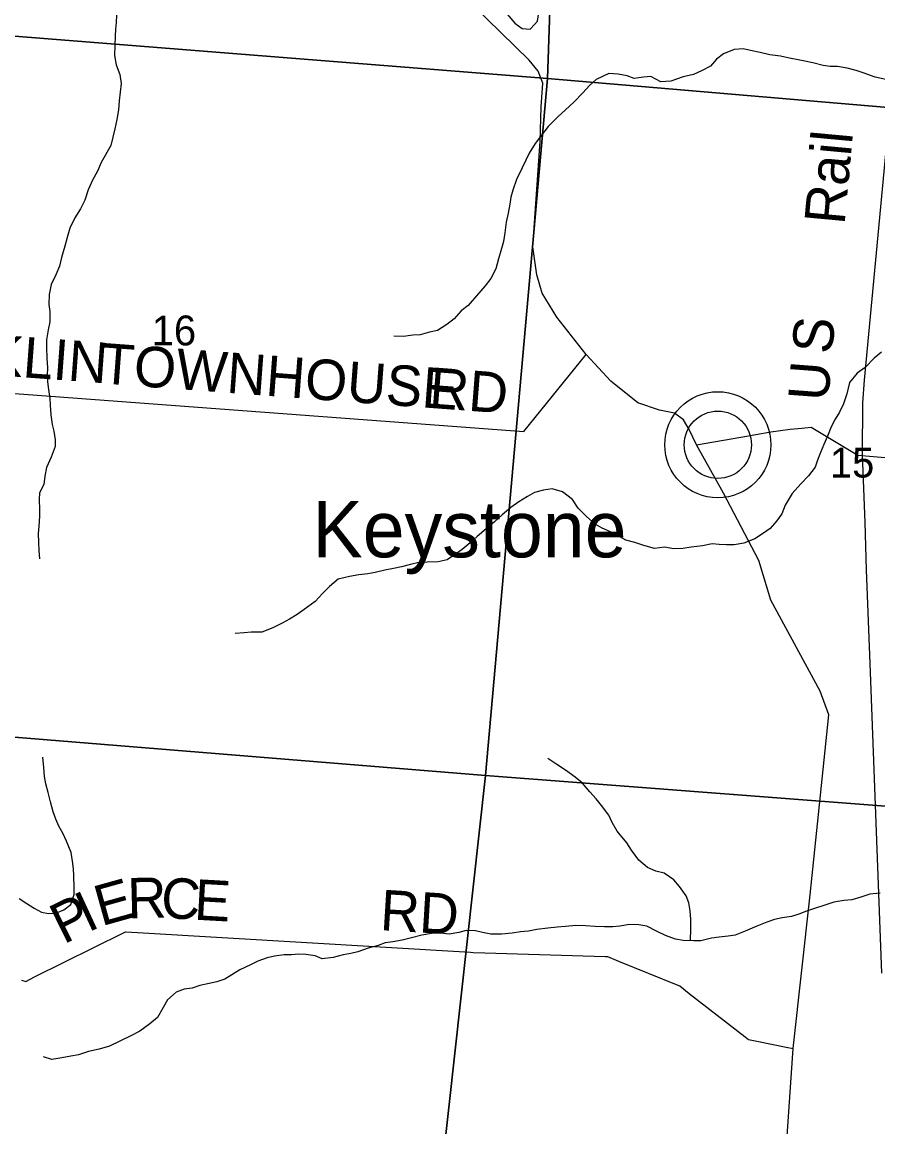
# Model space of a CAD drawing. Extents: x 1715311 to 2083412, y 146837 to 553079.
# Drawn here: x 1932321 to 1938656, y 354836 to 363016 of the extents above; entities that cross this region are included whole.
import ezdxf

# ---------------------------------------------------------------- set-up
doc = ezdxf.new("R2010")
doc.units = 0
for name, color, linetype in [('GM_X_County_Road', 7, 'Continuous'), ('GM_X_Minor_Lake', 7, 'Continuous'), ('GM_X_Minor_River', 7, 'Continuous'), ('GM_X_Rail_Line', 7, 'Continuous'), ('GM_X_Rail_Line_Text', 7, 'Continuous'), ('GM_X_Section', 7, 'Continuous'), ('GM_X_Section_Text', 7, 'Continuous'), ('GM_X_Township_Road', 7, 'Continuous'), ('GM_X_Township_Road_Text', 7, 'Continuous'), ('GM_X_Unincorporated', 7, 'Continuous'), ('GM_X_Unincorporated_Location', 7, 'Continuous'), ('GM_X_Unincorporated_Text', 7, 'Continuous')]:
    doc.layers.add(name, color=color, linetype=linetype)

msp = doc.modelspace()

# ---------------------------------------------------------------- linework, layer by layer
at = {"layer": 'GM_X_County_Road'}
for points in [[(1937961.4, 354445.3), (1938030.3, 355416.2), (1938154.2, 356554.5), (1938292.3, 357886.6), (1938229.7, 358062.4), (1937863.3, 358735.4), (1937776.1, 359029.3), (1937512.3, 359528.6), (1937314.1, 359885.3), (1937258.6, 359999.9), (1937218.4, 360071.8), (1937150.3, 360119.5), (1937040.3, 360143), (1936880.2, 360196.3), (1936679.8, 360357.5), (1936496, 360554.5), (1936280.3, 360832.1), (1936171.7, 361009.7), (1936131.2, 361143.7), (1936102.3, 361351.8), (1936154.9, 362130.9), (1936163.8, 362387.2), (1936175.1, 362563.4), (1936140.7, 362651.3), (1936074.4, 362733.1), (1935342.6, 363453)], [(1937314.1, 359885.3), (1937642.4, 359943.6), (1937863.9, 359982.7), (1938007.7, 360001.4), (1938093.5, 360009.8), (1938161.4, 360016.2), (1938507.9, 359809.6), (1940920, 359601.8), (1940929.8, 359601), (1942815.9, 359469)]]:
    msp.add_lwpolyline(points, dxfattribs=at)
at = {"layer": 'GM_X_Minor_Lake'}
for points in [[(1935746.1, 363277.7), (1935806, 363213.7), (1935863.9, 363141.6), (1935911.8, 363073.6), (1935967.6, 363007.6), (1936023.5, 362967.6), (1936083.3, 362963.6), (1936115.1, 362999.1)], [(1936115.1, 362999.1), (1936137.1, 363023.6), (1936147.1, 363087.7), (1936081.2, 363129.7), (1936029.4, 363151.7), (1935965.6, 363167.7), (1935895.7, 363207.7), (1935841.9, 363261.7), (1935746.1, 363277.7)]]:
    msp.add_lwpolyline(points, dxfattribs=at)
at = {"layer": 'GM_X_Minor_River'}
for points in [[(1933019.5, 363066.4), (1933017.3, 363012.4), (1933013.1, 362962.4), (1933010.9, 362912.3), (1933008.6, 362842.3), (1933004.3, 362768.3), (1933018, 362700.1), (1933043.6, 362628), (1933053.3, 362561.9), (1933047, 362497.9), (1933038.7, 362431.8), (1933034.5, 362365.8), (1933022.2, 362293.8), (1933007.9, 362225.8), (1932976.6, 362101.1)], [(1938714.9, 362590.2), (1938637.1, 362608.6), (1938547.4, 362639), (1938495.6, 362657.2), (1938427.9, 362675.6), (1938358.1, 362685.9), (1938304.2, 362688.1), (1938252.3, 362694.4), (1938174.6, 362714.7), (1938090.9, 362731.1), (1937989.2, 362751.6), (1937935.3, 362763.9), (1937855.6, 362774.2), (1937783.8, 362790.6), (1937714, 362804.9), (1937658.2, 362817.2), (1937592.3, 362813.5), (1937514.3, 362779.8), (1937462.3, 362742), (1937416.2, 362690.2), (1937350.2, 362654.4), (1937292.2, 362626.7), (1937214.3, 362611), (1937124.3, 362579.4), (1937050.5, 362573.7), (1936974.8, 362614.1), (1936920.9, 362608.3), (1936851, 362598.7), (1936799.2, 362618.9), (1936733.4, 362631.2), (1936663.6, 362635.5), (1936571.6, 362589.9), (1936521.5, 362546.1), (1936471.4, 362492.3), (1936407.3, 362426.5), (1936341.1, 362364.8), (1936289.1, 362317), (1936214.9, 362243.3), (1936158.7, 362169.5), (1936118.6, 362117.6), (1936074.4, 362045.8), (1936050.2, 361993.8), (1936022, 361935.9), (1935981.7, 361850), (1935953.4, 361772.1), (1935939.2, 361720.1), (1935931, 361668.1), (1935918.8, 361600.1), (1935904.5, 361534.1), (1935894.2, 361456.1), (1935883.9, 361392.1), (1935863.7, 361322.1), (1935847.5, 361264.2), (1935827.2, 361188.2), (1935791, 361118.3), (1935748.8, 361062.5), (1935684.6, 360988.7), (1935622.5, 360916.9), (1935572.4, 360877.1), (1935520.3, 360819.3), (1935464.2, 360777.5), (1935396.2, 360731.8), (1935336.2, 360720.1), (1935268.3, 360700.3), (1935212.4, 360698.6), (1935144.5, 360686.9), (1935072.7, 360691.2)], [(1932976.6, 362101.1), (1932907, 361977.3), (1932878.8, 361913.3), (1932842.6, 361845.4), (1932810.4, 361773.5), (1932786.1, 361697.5), (1932753.9, 361633.6), (1932711.7, 361565.7), (1932673.5, 361489.8), (1932653.3, 361421.8), (1932637.1, 361357.8), (1932612.8, 361271.9), (1932598.6, 361209.9), (1932570.3, 361143.9), (1932536.1, 361072), (1932521.9, 360998), (1932517.6, 360926), (1932525.4, 360871.9), (1932525.1, 360795.8), (1932514.9, 360737.8), (1932500.7, 360663.8), (1932502.5, 360607.8), (1932504.2, 360527.7), (1932507.9, 360455.7), (1932505.7, 360401.6), (1932509.5, 360351.6), (1932517.3, 360295.5), (1932525, 360229.4), (1932528.8, 360179.4), (1932532.6, 360107.3), (1932544.3, 360037.2), (1932556.1, 359987.1), (1932565.8, 359923), (1932565.6, 359873), (1932535.4, 359795.1), (1932501.2, 359719.1), (1932488.9, 359655.1), (1932480.7, 359593.1), (1932450.5, 359531.2), (1932446.4, 359481.2), (1932450.1, 359407.1), (1932449.9, 359357.1), (1932443.6, 359283), (1932439.4, 359229), (1932441.2, 359163), (1932445, 359102.9), (1932450.7, 359040.8)], [(1938684.2, 360572.7), (1938628.1, 360527), (1938562, 360459.2), (1938501.9, 360417.5), (1938445.7, 360347.6), (1938427.4, 360263.7), (1938401.2, 360189.7), (1938373, 360127.8), (1938340.8, 360075.9), (1938310.6, 360020), (1938282.4, 359950.1), (1938256.2, 359888.1), (1938232, 359828.2), (1938209.8, 359772.3), (1938191.6, 359720.3), (1938141.4, 359656.5), (1938085.3, 359596.7), (1938021.1, 359526.9), (1937970.9, 359439.1), (1937944.6, 359375.2), (1937904.5, 359321.3), (1937858.4, 359265.5), (1937808.3, 359231.7), (1937744.3, 359189.9), (1937664.3, 359158.3), (1937592.4, 359144.6), (1937536.5, 359144.8), (1937480.7, 359147.1), (1937428.8, 359153.3), (1937356.9, 359137.6), (1937275, 359128), (1937213.1, 359118.3), (1937145.3, 359116.6), (1937077.5, 359128.9), (1937003.6, 359119.2), (1936923.9, 359141.6), (1936856.1, 359161.9), (1936790.3, 359180.2), (1936732.6, 359212.5), (1936676.9, 359240.8), (1936615.1, 359269.1), (1936563.4, 359299.4), (1936499.8, 359355.7), (1936438.1, 359416), (1936396.5, 359480.3), (1936320.9, 359538.7), (1936245.2, 359561), (1936181.3, 359551.3), (1936113.4, 359533.6), (1936061.4, 359503.8), (1935999.3, 359464.1), (1935939.3, 359422.3), (1935875.2, 359368.5), (1935817.1, 359316.8), (1935757, 359265), (1935690.9, 359207.3), (1935638.8, 359159.5), (1935578.7, 359111.7), (1935520.7, 359071.9), (1935466.6, 359034.1), (1935400.7, 359020.4), (1935318.9, 359016.8), (1935259, 359015.1), (1935197.1, 358999.3), (1935129.2, 358983.6), (1935071.2, 358969.9), (1935005.3, 358958.2), (1934933.4, 358940.5), (1934879.5, 358930.7), (1934813.6, 358923), (1934745.7, 358911.3), (1934659.8, 358891.7), (1934595.7, 358836), (1934543.6, 358786.1)], [(1934543.6, 358786.1), (1934489.5, 358726.3), (1934409.4, 358666.7), (1934357.3, 358628.9), (1934301.3, 358595.1), (1934245.3, 358565.3), (1934177.3, 358531.6), (1934095.4, 358500), (1934017.5, 358500.3), (1933965.6, 358494.5), (1933897.8, 358488.8)], [(1932299.6, 356527.5), (1932355.4, 356491.3), (1932409.2, 356455), (1932465, 356426.8), (1932516.9, 356416.6), (1932570.9, 356418.4), (1932630.9, 356442.2), (1932681, 356484), (1932707.2, 356558), (1932705.4, 356608), (1932703.7, 356694.1), (1932701.9, 356748.1), (1932694.1, 356804.2), (1932684.4, 356868.3), (1932648.7, 356952.5), (1932623, 357010.6), (1932593.2, 357062.8), (1932569.4, 357114.9), (1932549.7, 357169), (1932532, 357243.2), (1932514.2, 357311.3), (1932496.5, 357377.4), (1932486.7, 357429.5), (1932483, 357497.5), (1932475.3, 357573.6)], [(1937270, 356214.3), (1937270.8, 356305.8), (1937271.1, 356371.9), (1937267.4, 356435.9), (1937255.7, 356496), (1937235.9, 356546.1), (1937188.4, 356616.4), (1937146.7, 356666.6), (1937075, 356715), (1937011.2, 356729.3), (1936951.5, 356755.6), (1936885.9, 356810), (1936832.3, 356884.2), (1936798.6, 356938.5), (1936727.1, 357024.8), (1936689.5, 357089.1), (1936663.8, 357143.2), (1936610.2, 357215.5), (1936570.5, 357265.7), (1936522.9, 357318), (1936469.3, 357380.3), (1936415.6, 357424.6), (1936344, 357476.9), (1936278.3, 357519.3), (1936212.6, 357563.6)], [(1938672.8, 356565.6), (1938597, 356560), (1938531, 356536.3), (1938463.1, 356518.6), (1938405.2, 356512.8), (1938331.3, 356499.1), (1938249.4, 356473.5), (1938195.4, 356455.7), (1938127.5, 356434), (1938071.5, 356410.2), (1938017.6, 356394.5), (1937947.7, 356384.8), (1937891.7, 356371), (1937833.8, 356351.3), (1937759.8, 356321.6), (1937673.8, 356286), (1937599.9, 356256.3), (1937548, 356248.5), (1937482.1, 356240.8), (1937424.2, 356233.1), (1937346.3, 356213.4), (1937294.4, 356213.6), (1937214.6, 356216), (1937158.7, 356226.3), (1937083, 356254.6), (1937017.3, 356284.9), (1936945.6, 356321.3), (1936885.8, 356331.6), (1936817.9, 356333.9), (1936746.1, 356322.2), (1936694.1, 356316.4), (1936632.3, 356318.7), (1936564.5, 356321), (1936490.6, 356325.4), (1936420.8, 356327.7), (1936342.9, 356320), (1936283.1, 356314.3), (1936213.2, 356306.6), (1936131.3, 356297), (1936069.4, 356285.2), (1936011.5, 356279.5), (1935947.6, 356269.8), (1935869.7, 356264.1), (1935791.9, 356262.5), (1935730.1, 356276.8), (1935676.3, 356287), (1935608.4, 356289.3), (1935554.5, 356275.6), (1935482.6, 356263.9), (1935418.8, 356270.2), (1935350.9, 356268.5), (1935281, 356256.8), (1935203.1, 356235.1), (1935135.2, 356219.4), (1935065.3, 356207.7), (1935009.4, 356198), (1934957.4, 356180.2), (1934883.5, 356158.5), (1934807.5, 356132.9), (1934753.6, 356121.1), (1934697.7, 356109.3), (1934623.8, 356091.7), (1934541.9, 356080), (1934490.1, 356102.3), (1934422.3, 356112.6), (1934370.4, 356114.8), (1934314.5, 356111.1), (1934260.6, 356111.3), (1934188.8, 356099.6), (1934134.8, 356087.9), (1934066.9, 356064.2), (1934010.9, 356036.4), (1933932.9, 355998.7), (1933872.9, 355961), (1933820.8, 355931.2), (1933762.9, 355909.4), (1933706.9, 355897.7), (1933637, 355882), (1933579.1, 355864.2), (1933521.2, 355856.5), (1933461.2, 355834.7), (1933397.1, 355777), (1933364.9, 355719.1), (1933322.7, 355647.2)], [(1933322.7, 355647.2), (1933266.6, 355599.4), (1933192.6, 355545.7), (1933124.6, 355510), (1932967.4, 355434.2)], [(1932967.4, 355434.2), (1932890.7, 355412.4), (1932812.8, 355394.7), (1932738.8, 355369), (1932682.8, 355359.2), (1932614.8, 355347.4), (1932540.9, 355335.7), (1932479, 355354)]]:
    msp.add_lwpolyline(points, dxfattribs=at)
at = {"layer": 'GM_X_Rail_Line'}
msp.add_lwpolyline([(1938685.5, 355974.7), (1938600.1, 358267.3), (1938573, 358960.3), (1938560.9, 359310.8), (1938542.3, 359814.3), (1938544.5, 360196.8), (1938556, 360365.7), (1938778.9, 362720.4)], dxfattribs=at)
at = {"layer": 'GM_X_Section'}
for points in [[(1931067.9, 368370), (1933009.6, 368248), (1936391.8, 367922.8), (1936211.1, 362598.5), (1930989.8, 363013.6), (1930675.8, 363042.2)], [(1941670.2, 367521.1), (1941225.5, 362171.3), (1936211.1, 362598.5), (1936391.8, 367922.8)], [(1930989.8, 363013.6), (1936211.1, 362598.5), (1935751.7, 357438.2), (1930593.3, 357857.8)], [(1941225.5, 362171.3), (1940710.1, 357057), (1935751.7, 357438.2), (1936211.1, 362598.5)], [(1935751.7, 357438.2), (1935113.9, 351673.9), (1930125.6, 352080), (1930593.3, 357857.8)], [(1940710.1, 357057), (1940088.2, 351180.6), (1935113.9, 351673.9), (1935751.7, 357438.2)]]:
    msp.add_lwpolyline(points, close=True, dxfattribs=at)
at = {"layer": 'GM_X_Township_Road'}
for points in [[(1929489.5, 360472.6), (1936035, 359985.1), (1936496, 360554.5)], [(1932317.2, 355922.2), (1932347.8, 355913.9), (1932413.5, 355946.5), (1933072.3, 356273.7), (1933086.9, 356280.8), (1933175.6, 356275.6), (1935640.7, 356129.7), (1935660.8, 356128.3), (1935745.6, 356125.7), (1936638.4, 356098.6), (1936654.3, 356098.2), (1936736.8, 356064.4), (1937174.6, 355885.6), (1937189.1, 355879.5), (1937259.6, 355824.7), (1937674.6, 355502.5), (1937697.8, 355484.4), (1937772, 355469.2), (1937977.8, 355427), (1938030.3, 355416.2)]]:
    msp.add_lwpolyline(points, dxfattribs=at)
at = {"layer": 'GM_X_Unincorporated'}
for radius in [392.8, 249]:
    msp.add_circle((1937471.6, 359886.4), radius, dxfattribs=at)
at = {"layer": 'GM_X_Unincorporated_Location'}
msp.add_line((1937471.6, 359886.4), (1937471.6, 359886.4), dxfattribs=at)

# ---------------------------------------------------------------- texts
at = {"layer": 'GM_X_Rail_Line_Text'}
for s, rotation, p in [('Rail', 84.72182, (1938409, 361510.2)), ('S', 84.46023, (1938315.5, 360552.4)), ('U', 85.71486, (1938289.4, 360203.7))]:
    msp.add_text(s, height=299, rotation=rotation, dxfattribs=at).set_placement(p)
at = {"layer": 'GM_X_Section_Text'}
for s, p in [('16', (1933280.4, 360622.4)), ('15', (1938300.8, 359643.9))]:
    msp.add_text(s, height=221, rotation=0.00001, dxfattribs=at).set_placement(p)
at = {"layer": 'GM_X_Township_Road_Text'}
for s, rotation, p in [('FRANKLIN', 355.77894, (1930963.7, 360486.9)), ('TOWNHOUSE', 355.732, (1932895.4, 360341.7)), ('RD', 355.56225, (1935329, 360161.2)), ('E', 15.61633, (1932907, 356320.9)), ('R', 1.49501, (1933103.8, 356378.4)), ('C', 356.80177, (1933343.6, 356384.9)), ('E', 356.77548, (1933589.6, 356371.2)), ('P', 26.29093, (1932627.5, 356184.8)), ('I', 24.80185, (1932807.1, 356273.6)), ('RD', 356.54673, (1934966.1, 356293.6))]:
    msp.add_text(s, height=300, rotation=rotation, dxfattribs=at).set_placement(p)
at = {"layer": 'GM_X_Unincorporated_Text'}
msp.add_text('Keystone', height=417, rotation=0.00001, dxfattribs=at).set_placement((1934470.6, 359053.2))

doc.saveas('drawing.dxf')
